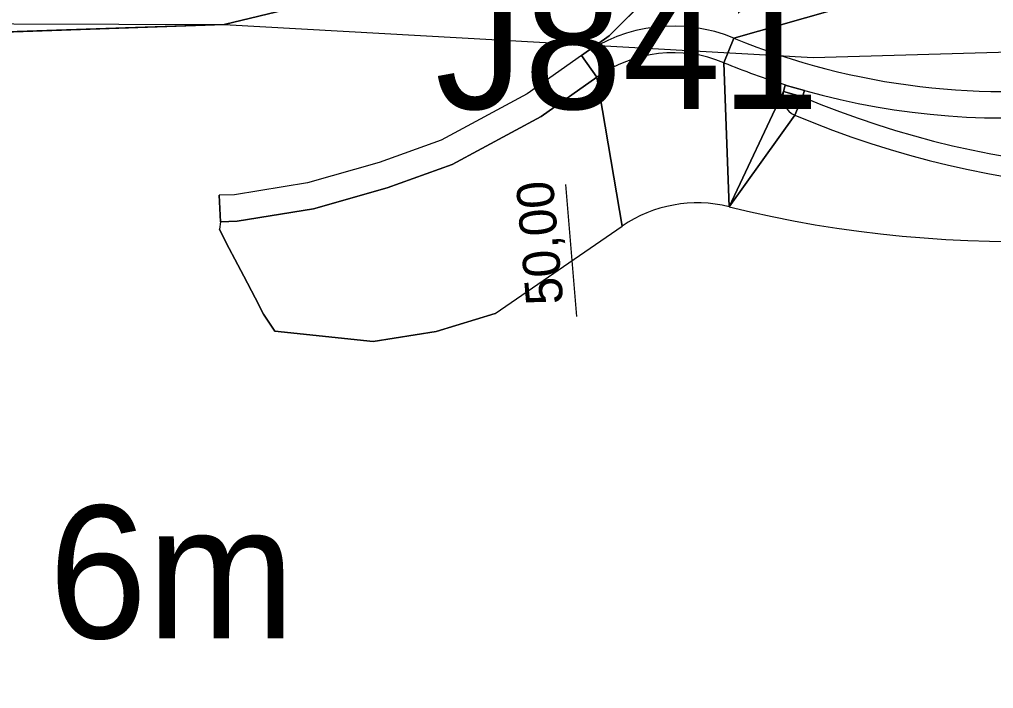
# Model space of a CAD drawing. Extents: x -606444 to -604546, y -1158114 to -1156869.
# Drawn here: x -605528.3 to -605454.9, y -1157223.2 to -1157172.8 of the extents above; entities that cross this region are included whole.
import ezdxf

# ---------------------------------------------------------------- set-up
doc = ezdxf.new("R2010")
doc.units = 0
for name, color, linetype in [('ARCHIVNÍ SONDY', 7, 'Continuous'), ('B_CHOD', 7, 'Continuous'), ('B_VOZ', 7, 'Continuous'), ('B_ZELEN', 7, 'Continuous'), ('geofyzikální profily_předběžný GTP', 7, 'Continuous'), ('hydrovrty_předběžný GTP', 7, 'Continuous'), ('NS_VB', 7, 'Continuous'), ('NS_VB_OBJ', 7, 'Continuous'), ('OSAPOP', 7, 'Continuous')]:
    doc.layers.add(name, color=color, linetype=linetype)

msp = doc.modelspace()

# ---------------------------------------------------------------- linework, layer by layer
at = {"layer": 'B_CHOD'}
for points in [[(-605474.463, -1157174.187), (-605475.224, -1157176.037)], [(-605475.224, -1157176.037), (-605474.463, -1157174.187)], [(-605488.993, -1157180.092), (-605484.809, -1157177.127), (-605485.965, -1157175.495), (-605490.05, -1157178.39), (-605496.54, -1157181.89), (-605501.23, -1157183.57), (-605506.62, -1157185.1), (-605512.13, -1157185.99), (-605513.278, -1157186.035), (-605513.199, -1157188.034), (-605511.93, -1157187.984), (-605506.186, -1157187.056), (-605500.619, -1157185.476), (-605495.723, -1157183.722), (-605488.993, -1157180.092)], [(-605485.965, -1157175.495), (-605484.809, -1157177.127)], [(-605470.595, -1157177.725), (-605470.73, -1157178.207), (-605469.287, -1157178.613), (-605469.151, -1157178.132), (-605470.595, -1157177.725)], [(-605470.59, -1157177.706), (-605470.595, -1157177.725), (-605469.151, -1157178.132)], [(-605469.872, -1157179.994), (-605469.287, -1157178.613), (-605470.73, -1157178.207)], [(-605469.287, -1157178.613), (-605469.872, -1157179.994)]]:
    msp.add_lwpolyline(points, dxfattribs=at)
for centre, radius, start, end in [((-605454.118, -1157124.706), 53.5, 247.64912, 309.36649), ((-605479.026, -1157185.285), 12, 67.64912, 125.32664), ((-605454.118, -1157124.706), 55.5, 254.28442, 299.66223), ((-605479.026, -1157185.285), 10, 67.64912, 125.32664), ((-605454.118, -1157124.706), 55.5, 247.64912, 252.7357), ((-605469.287, -1157178.613), 1.5, 164.28442, 247.04064), ((-605442.1, -1157114.44), 69.694, 247.04063, 286.02502), ((-605442.1, -1157114.44), 71.194, 247.04063, 286.19532)]:
    msp.add_arc(centre, radius, start, end, dxfattribs=at)
at = {"layer": 'B_VOZ'}
for points in [[(-605467.365, -1157156.1), (-605469.72, -1157159.07), (-605475.36, -1157165.52), (-605483.87, -1157174.01), (-605485.965, -1157175.495)], [(-605461.799, -1157170.567), (-605474.463, -1157174.187)], [(-605474.463, -1157174.187), (-605461.799, -1157170.567)]]:
    msp.add_lwpolyline(points, dxfattribs=at)
for centre, radius, start, end in [((-605454.118, -1157124.706), 53.5, 247.64912, 309.36649), ((-605479.026, -1157185.285), 12, 67.64912, 125.32664)]:
    msp.add_arc(centre, radius, start, end, dxfattribs=at)
at = {"layer": 'B_ZELEN'}
for points in [[(-605595.569, -1157184.021), (-605592.294, -1157180.09), (-605579.33, -1157177.48), (-605552.67, -1157174.72), (-605533.88, -1157173.88), (-605512.92, -1157173.16), (-605498.57, -1157169.69), (-605484.706, -1157161.461)], [(-605474.839, -1157186.9), (-605475.224, -1157176.037)], [(-605475.224, -1157176.037), (-605474.839, -1157186.9), (-605470.73, -1157178.207), (-605470.59, -1157177.706)], [(-605492.486, -1157194.94), (-605482.897, -1157188.362), (-605484.809, -1157177.127), (-605488.993, -1157180.092), (-605495.723, -1157183.722), (-605500.619, -1157185.476), (-605506.186, -1157187.056), (-605511.93, -1157187.984), (-605513.199, -1157188.034), (-605513.27, -1157188.59), (-605512.76, -1157189.61), (-605511.87, -1157191.28), (-605511.42, -1157192.14), (-605510.57, -1157193.78), (-605509.94, -1157195), (-605509.09, -1157196.27), (-605501.685, -1157197.064), (-605496.925, -1157196.316), (-605492.486, -1157194.94)], [(-605484.809, -1157177.127), (-605482.897, -1157188.362)], [(-605470.73, -1157178.207), (-605474.839, -1157186.9), (-605469.872, -1157179.994)], [(-605469.151, -1157178.132), (-605469.287, -1157178.613)], [(-605469.872, -1157179.994), (-605474.839, -1157186.9)]]:
    msp.add_lwpolyline(points, dxfattribs=at)
for centre, radius, start, end in [((-605454.118, -1157124.706), 55.5, 254.28442, 299.66223), ((-605479.026, -1157185.285), 10, 67.64912, 125.32664), ((-605454.118, -1157124.706), 55.5, 247.64912, 252.7357), ((-605469.287, -1157178.613), 1.5, 164.28442, 247.04064), ((-605442.1, -1157114.44), 69.694, 247.04063, 286.02502), ((-605442.1, -1157114.44), 71.194, 247.04063, 286.19532), ((-605453.435, -1157100.366), 89.142, 256.10674, 290.11691), ((-605477.24, -1157196.608), 10, 76.10674, 124.45243)]:
    msp.add_arc(centre, radius, start, end, dxfattribs=at)
at = {"layer": 'geofyzikální profily_předběžný GTP'}
msp.add_lwpolyline([(-605668.887, -1157175.563), (-605638.047, -1157172.713), (-605616.091, -1157172.842), (-605512.92, -1157173.16), (-605468.488, -1157175.648), (-605413.499, -1157174.062), (-605313.444, -1157169.44), (-605274.571, -1157178.007), (-605221.389, -1157204.274), (-605178.573, -1157224.003), (-605160.32, -1157243.281), (-605143.644, -1157289.502), (-605117.165, -1157349.927), (-605096.208, -1157389.159), (-605065.898, -1157426.812), (-605053.52, -1157443.58), (-605045.82, -1157465.15), (-605020.205, -1157502.195)], dxfattribs=at)
at = {"layer": 'NS_VB'}
for p, q in [((-605483.87, -1157174.01), (-605475.36, -1157165.52)), ((-605498.57, -1157169.69), (-605512.92, -1157173.16)), ((-605512.92, -1157173.16), (-605533.88, -1157173.88)), ((-605485.965, -1157175.495), (-605483.87, -1157174.01)), ((-605485.965, -1157175.495), (-605490.05, -1157178.39)), ((-605484.809, -1157177.127), (-605488.993, -1157180.092)), ((-605470.73, -1157178.207), (-605470.595, -1157177.725)), ((-605490.05, -1157178.39), (-605496.54, -1157181.89)), ((-605469.287, -1157178.613), (-605469.151, -1157178.132)), ((-605488.993, -1157180.092), (-605495.723, -1157183.722)), ((-605496.54, -1157181.89), (-605501.23, -1157183.57)), ((-605501.23, -1157183.57), (-605506.62, -1157185.1)), ((-605495.723, -1157183.722), (-605500.619, -1157185.476)), ((-605506.62, -1157185.1), (-605512.13, -1157185.99)), ((-605512.13, -1157185.99), (-605513.278, -1157186.035)), ((-605500.619, -1157185.476), (-605506.186, -1157187.056)), ((-605513.199, -1157188.034), (-605513.278, -1157186.035)), ((-605506.186, -1157187.056), (-605511.93, -1157187.984)), ((-605513.199, -1157188.034), (-605513.27, -1157188.59)), ((-605511.93, -1157187.984), (-605513.199, -1157188.034)), ((-605512.76, -1157189.61), (-605513.27, -1157188.59)), ((-605492.486, -1157194.94), (-605482.897, -1157188.362)), ((-605511.87, -1157191.28), (-605512.76, -1157189.61)), ((-605511.42, -1157192.14), (-605511.87, -1157191.28)), ((-605510.57, -1157193.78), (-605511.42, -1157192.14)), ((-605509.94, -1157195), (-605510.57, -1157193.78)), ((-605509.09, -1157196.27), (-605509.94, -1157195)), ((-605492.486, -1157194.94), (-605496.925, -1157196.316)), ((-605501.685, -1157197.064), (-605509.09, -1157196.27)), ((-605496.925, -1157196.316), (-605501.685, -1157197.064))]:
    msp.add_line(p, q, dxfattribs=at)
for centre, radius, start, end in [((-605540.939, -1157161.779), 13.5, 274.8613, 120.82453), ((-605454.118, -1157124.706), 53.5, 247.64912, 309.36649), ((-605479.026, -1157185.285), 12, 67.64912, 125.32664), ((-605454.118, -1157124.706), 55.5, 254.28442, 299.66223), ((-605479.026, -1157185.285), 10, 67.64912, 125.32664), ((-605454.118, -1157124.706), 55.5, 247.64912, 252.73584), ((-605469.287, -1157178.613), 1.5, 164.28442, 247.04063), ((-605442.1, -1157114.44), 69.694, 247.04063, 286.02502), ((-605442.1, -1157114.44), 71.194, 247.04063, 286.19532), ((-605453.435, -1157100.366), 89.142, 256.10674, 290.11691), ((-605477.24, -1157196.608), 10, 76.10674, 124.45243)]:
    msp.add_arc(centre, radius, start, end, dxfattribs=at)
at = {"layer": 'NS_VB_OBJ'}
msp.add_arc((-605540.939, -1157161.779), 13, 274.8613, 120.82453, dxfattribs=at)
at = {"layer": 'OSAPOP'}
msp.add_line((-605486.307, -1157195.182), (-605487.155, -1157185.218), dxfattribs=at)

# ---------------------------------------------------------------- texts
at = {"layer": 'ARCHIVNÍ SONDY'}
msp.add_text('J841', height=10, dxfattribs=at).set_placement((-605497.004, -1157179.524))
at = {"layer": 'hydrovrty_předběžný GTP'}
msp.add_text('HV8, 6m', height=10, dxfattribs=at).set_placement((-605559.598, -1157219.438))
at = {"layer": 'OSAPOP'}
msp.add_text('50,00', height=2.8, rotation=94.8613, dxfattribs=at).set_placement((-605487.329, -1157194.185))

doc.saveas('drawing.dxf')
